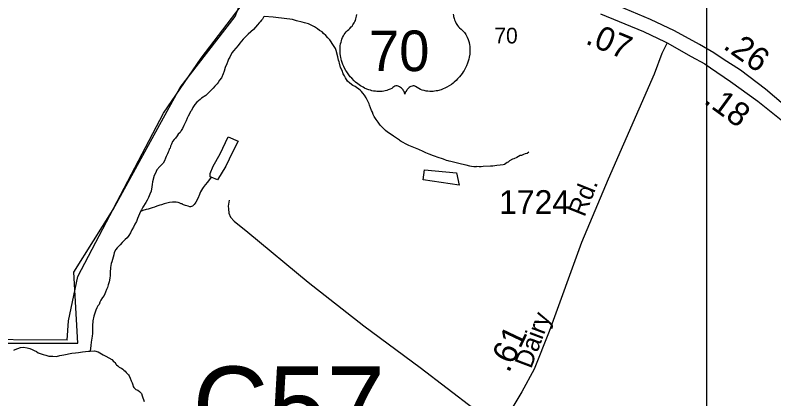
# Model space of a CAD drawing. Extents: x 2206922 to 2357709, y 510027 to 673830.
# Drawn here: x 2325457 to 2329429, y 578180 to 580187 of the extents above; entities that cross this region are included whole.
import ezdxf

# ---------------------------------------------------------------- set-up
doc = ezdxf.new("R2010")
doc.units = 0
for name, color, linetype in [('Exist Boundary Political Urban Extension UEB', 7, 'Continuous'), ('Exist Hydrographic Creek Single Shore', 7, 'Continuous'), ('Exist Hydrographic Misc Water Feature', 7, 'Continuous'), ('Exist Road Non-System Type 51', 7, 'Continuous'), ('Exist Road Primary US Divided Attributed', 7, 'Continuous'), ('Exist Road Primary US Label', 7, 'Continuous'), ('Exist Road Primary US Mileage Tenths English Label', 7, 'Continuous'), ('Exist Road Primary US Shield CELL', 7, 'Continuous'), ('Exist Road Primary US Shield Number Label', 7, 'Continuous'), ('Exist Road Secondary Mileage Hundredths English Label', 7, 'Continuous'), ('Exist Road Secondary Structure Culvert Number Label', 7, 'Continuous'), ('Exist Road Secondary Type 51 Attributed', 7, 'Continuous'), ('Exist Road Secondary Type 51 Label', 7, 'Continuous'), ('Exist Road Secondary Type 51 Number Label', 7, 'Continuous'), ('Map Preparation Inset Cut Line', 7, 'Continuous')]:
    doc.layers.add(name, color=color, linetype=linetype)

msp = doc.modelspace()

# ---------------------------------------------------------------- linework, layer by layer
at = {"layer": 'Exist Boundary Political Urban Extension UEB'}
msp.add_lwpolyline([(2324978.5, 578518.4), (2325229.3, 578471.3), (2325599.8, 578471.3), (2325785.1, 578471.3), (2325764.5, 578841.8), (2325970.3, 579171.1), (2326320.3, 579809.2), (2326608.5, 580179.7), (2326711.4, 580447.2), (2326814.3, 580632.5), (2326892.6, 580781.2)], dxfattribs=at)
at = {"layer": 'Exist Hydrographic Creek Single Shore'}
for points in [[(2325729.4, 578486.2), (2325736.4, 578588.2), (2325784.4, 578819.8), (2326233.5, 579674.8), (2326430.5, 579961.7), (2326635.6, 580229.3), (2326724.6, 580505.2), (2326789.6, 580606.3), (2326950.1, 580730.3), (2327023.3, 580796.6), (2327047.3, 580853.8), (2327071.3, 580953.4), (2327121.6, 581112), (2327173.1, 581241.3), (2327281.5, 581394.1), (2327345.5, 581554.2), (2327452.5, 581670.1), (2327659.6, 581822.8), (2327990.5, 582010.1), (2328311.5, 582354.5), (2328534.5, 582530.9), (2328673.6, 582776.1), (2328673.6, 582831.9)], [(2325729.4, 578486.2), (2325163.5, 578489.6), (2324971.4, 578521.2), (2324753.4, 578633.9), (2324636.5, 578717.7), (2324341.4, 579020.8), (2324096.4, 579329.2), (2324054.4, 579386.6), (2323776.5, 579647.7), (2323592.4, 579765), (2323383.4, 579828.7), (2323183.5, 579827.3), (2322958.4, 579782.1), (2322617.4, 579761.7), (2322284.4, 579807.4), (2321999.3, 579897.6), (2321715.3, 580017.4), (2321497.4, 580172.6), (2321405.3, 580205), (2321212.3, 580328.5), (2320943.3, 580534.2), (2320298.4, 580895.4)]]:
    msp.add_lwpolyline(points, dxfattribs=at)
at = {"layer": 'Exist Hydrographic Misc Water Feature'}
for points in [[(2326760, 580180.7), (2326758, 580176.5), (2326752, 580166.5), (2326746.5, 580160.4), (2326739.9, 580152.5), (2326734.4, 580146.4), (2326726.2, 580136.3), (2326704.9, 580111.9), (2326690.9, 580099.8), (2326677, 580087.7), (2326663, 580073.6), (2326651.4, 580061.6), (2326633.5, 580041.2), (2326623.9, 580029.2), (2326611.8, 580015.2), (2326600.1, 580000.8), (2326592.5, 579991), (2326584.1, 579976.8), (2326580.4, 579966.9), (2326574.5, 579956.8), (2326570.6, 579946.8), (2326564.8, 579932.7), (2326556.8, 579912.8), (2326551.3, 579894.6), (2326545.5, 579880.4), (2326537.5, 579860.1), (2326527.5, 579846.2), (2326519.9, 579834), (2326514, 579828), (2326502.1, 579816), (2326494.5, 579805.8), (2326486.3, 579797.7), (2326476.6, 579787.8), (2326464.3, 579775.8), (2326454.9, 579767.5), (2326432.6, 579753.4), (2326425, 579745.3), (2326409, 579731.1), (2326397.1, 579719), (2326387, 579704.7), (2326379.5, 579688.9), (2326375.4, 579682.6), (2326369.8, 579670.4), (2326363.7, 579658.4), (2326357.7, 579648.4), (2326352, 579634.6), (2326346.2, 579620.5), (2326340.3, 579610.4), (2326332.5, 579594.1), (2326326.8, 579584.5), (2326320.8, 579574), (2326311, 579564.1), (2326305, 579556.1), (2326297.4, 579543.9), (2326289.2, 579535.8), (2326281.2, 579525.6), (2326275.5, 579511.5), (2326271.2, 579501.6), (2326269.5, 579491.7), (2326264, 579485.6), (2326261.8, 579477.4), (2326257.9, 579469.5), (2326254, 579461.6), (2326248.2, 579447.5), (2326244.3, 579439.5), (2326238.2, 579425.5), (2326232.4, 579413.4), (2326220.5, 579401.3), (2326215, 579395.3), (2326199, 579377), (2326191.2, 579360.7), (2326185.1, 579348.7), (2326175.6, 579314.8), (2326173.8, 579300.9), (2326172.1, 579288.6), (2326168.5, 579266.9), (2326162.3, 579250.7), (2326154.7, 579232.4), (2326149, 579218.7), (2326141, 579206.5), (2326125, 579182.1), (2326119.2, 579168), (2326113.3, 579160)], [(2326930, 580158.3), (2326909.9, 580164.2), (2326822, 580175.4), (2326807.8, 580177.1), (2326760, 580180.7)], [(2328147.2, 579470), (2328137.2, 579463.7), (2328127.1, 579461.6), (2328118.7, 579457.6), (2328107.4, 579453.6), (2328101.5, 579453.3), (2328083.2, 579443), (2328067.2, 579434.9), (2328061.5, 579432.9), (2328045.7, 579424.8), (2328037.5, 579418.7), (2328033.8, 579416.9), (2328025.8, 579410.7), (2328019.7, 579406.4), (2328011.7, 579404.3), (2327995.7, 579402.3), (2327979.5, 579400.2), (2327957.9, 579397.8), (2327946, 579397.6), (2327907.7, 579395.3), (2327896, 579393.4), (2327889.9, 579393.1), (2327886.2, 579393.2), (2327874.1, 579395), (2327870, 579392.8), (2327864, 579392.9), (2327858.1, 579393), (2327846, 579394.8), (2327837.8, 579396.4), (2327817.5, 579402.3), (2327809.7, 579404.3), (2327787.7, 579410), (2327737.9, 579421.6), (2327729.7, 579423.3), (2327723.6, 579425.4), (2327715.4, 579427.4), (2327699.4, 579433.1), (2327689.3, 579437), (2327677.2, 579440.8), (2327647.5, 579450.6), (2327625.3, 579460.4), (2327607.1, 579466), (2327593.2, 579473.8), (2327571, 579483.6), (2327518.9, 579505.3), (2327510.5, 579508.9), (2327478.7, 579526.7), (2327473, 579530.4), (2327468.7, 579532.7), (2327448.8, 579546.2), (2327438.5, 579554.2), (2327420.1, 579565.9), (2327406.1, 579575.8), (2327395.9, 579583.8), (2327367.8, 579611.5), (2327357.8, 579627.2), (2327347.7, 579641.3), (2327337.2, 579657.1), (2327331.1, 579666.9), (2327327.2, 579678.9), (2327322.9, 579688.9), (2327312.6, 579716.7), (2327310.6, 579722.7), (2327300.8, 579744.5), (2327294.2, 579754.4), (2327286, 579768.6), (2327277.8, 579778.4), (2327270.2, 579788.4), (2327263.8, 579794.2), (2327237.8, 579814), (2327225.7, 579819.9), (2327209.3, 579831.6), (2327197.4, 579841.6), (2327191.5, 579851.4), (2327187.2, 579859.3), (2327181.2, 579869.1), (2327175.1, 579881), (2327168.9, 579896.9), (2327160.9, 579913.1), (2327154.5, 579936.8), (2327152.7, 579942.8), (2327150.2, 579950.9), (2327148, 579960.9), (2327145.9, 579968.9), (2327137.5, 580002.6), (2327133.6, 580012.5), (2327127.7, 580022.8), (2327123.6, 580028.7), (2327105.1, 580058.6), (2327094.9, 580068.3), (2327082.8, 580080.2), (2327070.7, 580091.7), (2327064.9, 580099.9), (2327050.8, 580107.7), (2327040.7, 580115.7), (2327024.5, 580125.5), (2326992.4, 580141.2), (2326972.5, 580146.7), (2326960.4, 580150.9), (2326930, 580158.3)], [(2326483.2, 579339.9), (2326477.3, 579342.1), (2326478.9, 579358), (2326494.3, 579396.2), (2326530, 579462.3), (2326573, 579550.6), (2326625.3, 579527.4), (2326595.6, 579471), (2326560.7, 579396.8), (2326517, 579326.3), (2326483.2, 579339.9)], [(2327592.7, 579325.9), (2327600.1, 579378.2), (2327768.3, 579361.9), (2327781, 579297.9), (2327592.7, 579325.9)], [(2326483.2, 579339.9), (2326463.5, 579313.7), (2326451.4, 579299.7), (2326442, 579285.7), (2326437.9, 579279.4), (2326428, 579263.5), (2326426, 579259.3), (2326422.3, 579249.3), (2326412.7, 579227.3), (2326402.8, 579209.3), (2326398.7, 579203), (2326394.8, 579197.1), (2326388.7, 579191.1), (2326385.2, 579187.2), (2326374.9, 579185.1), (2326371, 579184.8), (2326363, 579186.9), (2326348.7, 579190.6), (2326339.3, 579194.5), (2326334.8, 579196.4), (2326330.9, 579200.3), (2326326.5, 579200.5), (2326316.5, 579204.4), (2326311, 579206.1), (2326300.7, 579208), (2326292.5, 579208), (2326280.6, 579207.8), (2326264.8, 579207.7), (2326236.7, 579199.4), (2326222.8, 579195.4), (2326214.8, 579193.3), (2326199, 579187.2), (2326186.7, 579183), (2326175, 579178.7), (2326163.3, 579174.7), (2326153.3, 579172.6), (2326143, 579170.5), (2326125, 579164.3), (2326113.3, 579160)], [(2326113.3, 579160), (2326107.6, 579148.3), (2326097.5, 579123.8), (2326092, 579108), (2326084, 579093.8), (2326076.2, 579077.5), (2326068.4, 579063.8), (2326060.6, 579047.5), (2326052.8, 579033.7), (2326043, 579021.3), (2326032.7, 579013.5), (2326017.3, 578997.2), (2326007.3, 578985), (2325991.5, 578969.1), (2325983.7, 578960.9), (2325975.9, 578944.6), (2325973.4, 578932.8), (2325969.8, 578920.8), (2325962.4, 578896.8), (2325960.1, 578888.6), (2325956.4, 578866.4), (2325955.2, 578840.7), (2325955, 578824.5), (2325953.1, 578810.6), (2325949.3, 578792.5), (2325943.5, 578776.3), (2325940, 578762.3), (2325935.7, 578752.4), (2325930, 578738.2), (2325922.4, 578720.3), (2325914.4, 578710.2), (2325906.4, 578695.9), (2325900.4, 578685.9), (2325896.8, 578673.9), (2325890.8, 578665.8), (2325884.9, 578655.8), (2325879.1, 578643.7), (2325875.2, 578633.8), (2325869.5, 578611.9), (2325863.7, 578587.6), (2325861.9, 578561.5), (2325862.1, 578551.8), (2325862.5, 578541.6), (2325862.3, 578527.8), (2325862.1, 578521.7), (2325860.7, 578507.8), (2325854.9, 578475.8), (2325853.1, 578459.5), (2325849.4, 578429.6)], [(2325449.5, 578433.4), (2325457.5, 578437.5), (2325471.3, 578443.5), (2325485.2, 578447.9), (2325501.2, 578449.9), (2325519.3, 578446), (2325533.6, 578442.2), (2325545.7, 578438.4), (2325557.4, 578432.5), (2325569.7, 578426.7), (2325577.5, 578420.6), (2325603.5, 578411), (2325617.9, 578407.3), (2325633.7, 578403.2), (2325653.8, 578403.5), (2325673.9, 578401.7), (2325691.5, 578405.9), (2325711.8, 578410.1), (2325753.6, 578418.5), (2325773.5, 578420.8), (2325789.5, 578422.8), (2325809.4, 578425.1), (2325841.2, 578429.6), (2325849.4, 578429.6)], [(2325849.4, 578429.6), (2325873.2, 578430.1), (2325891.2, 578426.1), (2325901.3, 578420.1), (2325917.5, 578410.4), (2325931.6, 578402.6), (2325947.6, 578394.9), (2325963.8, 578384.8), (2325974.3, 578373.1), (2325980, 578369), (2325983.7, 578361.1), (2325988.2, 578357.2), (2325994, 578353.1), (2326002.4, 578345.4), (2326008.5, 578341.2), (2326014, 578339.5), (2326020.2, 578335.4), (2326026.1, 578329.6), (2326032.3, 578323.8), (2326038.4, 578317.6), (2326044.4, 578311.9), (2326050.5, 578306), (2326054.6, 578299.8), (2326058.8, 578287.8), (2326064.9, 578273.9), (2326069.2, 578263.9), (2326071.1, 578257.9), (2326073.1, 578252.4), (2326075.2, 578244), (2326079.3, 578238.1), (2326085.2, 578232.3), (2326089.5, 578228.4), (2326093.4, 578226.2), (2326099.6, 578224.5), (2326107.6, 578218.4), (2326111.4, 578214.6), (2326117.8, 578206.7), (2326121.9, 578194.8), (2326132.2, 578164.9)]]:
    msp.add_lwpolyline(points, dxfattribs=at)
at = {"layer": 'Exist Road Non-System Type 51'}
msp.add_lwpolyline([(2326578.3, 579218.8), (2326571.5, 579187.3), (2326573.8, 579173.8), (2326576, 579151.2), (2326585, 579131), (2326603, 579108.4), (2326675.1, 579052.1), (2326990.3, 578790.7), (2327283.1, 578560.9), (2327576.9, 578343.5), (2327860.6, 578127.2), (2327928.2, 578070.9), (2327990.3, 578019.8)], dxfattribs=at)
at = {"layer": 'Exist Road Primary US Divided Attributed'}
for points in [[(2329688.7, 579538.2), (2329625.5, 579595.6), (2329513.8, 579690.1), (2329385, 579800.1), (2329254.5, 579899.8), (2329162.9, 579956.4), (2329114.1, 579990.7), (2329040.1, 580034), (2328908.3, 580104.5), (2328783.8, 580164.1), (2328551.1, 580261.6)], [(2328522.3, 580193.5), (2328745.9, 580100.9), (2328859.6, 580048.5), (2328869.9, 580043.2)], [(2328869.9, 580043.2), (2328996.8, 579970.8), (2329067.2, 579932.9), (2329097.9, 579911.2), (2329202.6, 579840.8), (2329345.5, 579736.5), (2329476.1, 579631.7), (2329583.8, 579539.4), (2329649.8, 579481)]]:
    msp.add_lwpolyline(points, dxfattribs=at)
at = {"layer": 'Exist Road Primary US Shield CELL'}
msp.add_lwpolyline([(2327750.8, 580191.8), (2327751.3, 580186.3), (2327752.3, 580180.6), (2327753.2, 580175.6), (2327754.8, 580169.4), (2327757.1, 580162.3), (2327759.9, 580155.4), (2327765.7, 580144.2), (2327773.3, 580132.8), (2327778.7, 580126.4), (2327784, 580121), (2327791.9, 580114.3), (2327796.2, 580110.5), (2327801.2, 580105.5), (2327809.2, 580096.2), (2327812.5, 580091.8), (2327815.8, 580086.8), (2327818.8, 580081.7), (2327821.9, 580076.3), (2327824.3, 580071.5), (2327828.8, 580060.5), (2327832.1, 580049.8), (2327833.6, 580044.1), (2327836, 580031.5), (2327837, 580025.3), (2327837.9, 580013), (2327838, 579998.1), (2327836.8, 579983.9), (2327834.2, 579967.5), (2327832, 579957.6), (2327828.6, 579946.1), (2327825.3, 579936.2), (2327819.4, 579921.5), (2327814.2, 579910.8), (2327807.5, 579898.4), (2327802.9, 579890.9), (2327797.5, 579882.8), (2327790.7, 579873.5), (2327782.8, 579863.7), (2327773.3, 579853.2), (2327765.6, 579845.6), (2327755.6, 579836.6), (2327749.5, 579831.6), (2327740.9, 579825.1), (2327729, 579817.2), (2327717.3, 579810.4), (2327707.4, 579805.3), (2327698.6, 579801.5), (2327687.2, 579797.2), (2327668.2, 579791.9), (2327661.3, 579790.5), (2327653.1, 579789.3), (2327645.4, 579788.5), (2327638, 579788.1), (2327627.9, 579788.1), (2327618, 579788.8), (2327608.6, 579790.2), (2327598.8, 579792.2), (2327588.5, 579795.3), (2327579.2, 579798.9), (2327569.8, 579803.6), (2327553.9, 579813.6), (2327549.3, 579816), (2327546.7, 579816.7), (2327540.6, 579817), (2327534.8, 579815.8), (2327528.9, 579813.4), (2327525.3, 579811.5), (2327520.6, 579808.4), (2327516.9, 579805.5), (2327512.5, 579801.4), (2327509.5, 579797.9), (2327507.1, 579795.1), (2327502.7, 579788.1), (2327501.1, 579784.7), (2327499.4, 579780.4), (2327497.9, 579774), (2327495.9, 579782), (2327493.6, 579787.4), (2327490.8, 579791.9), (2327488, 579796), (2327483.5, 579801.1), (2327479.5, 579805), (2327474.6, 579808.9), (2327469.4, 579812.1), (2327465.3, 579814.2), (2327461.5, 579815.6), (2327456.9, 579816.8), (2327453.1, 579817.1), (2327450, 579817), (2327445.7, 579816), (2327439.9, 579811.8), (2327434.4, 579808), (2327428.4, 579804.3), (2327421.2, 579800.5), (2327416, 579798.1), (2327409.7, 579795.7), (2327402.5, 579793.2), (2327394.6, 579791.2), (2327386.4, 579789.6), (2327379.3, 579788.4), (2327371.6, 579787.7), (2327364.7, 579787.5), (2327357.5, 579787.6), (2327350.7, 579788.1), (2327342.9, 579788.8), (2327333.2, 579790.3), (2327325.1, 579792.1), (2327316.6, 579794.4), (2327307.9, 579797.1), (2327298.6, 579800.7), (2327286.9, 579805.8), (2327278.7, 579809.9), (2327265.9, 579817.3), (2327250.9, 579827.7), (2327239.5, 579836.9), (2327231.2, 579844.4), (2327219, 579856.9), (2327211.8, 579865), (2327200.5, 579879.6), (2327193.3, 579890.2), (2327188.6, 579897.9), (2327181.8, 579910.4), (2327178, 579918.2), (2327173.2, 579929.6), (2327169.3, 579940), (2327166.2, 579949.9), (2327164.4, 579956.2), (2327162, 579967.2), (2327160.5, 579975.1), (2327159.1, 579985.8), (2327158.3, 579997.1), (2327158.1, 580007.5), (2327158.4, 580016.2), (2327159.4, 580026.3), (2327161.1, 580037), (2327163.2, 580046.2), (2327165, 580052.8), (2327167.7, 580060.8), (2327171.4, 580069.7), (2327175.6, 580078.2), (2327179.7, 580085.3), (2327184.8, 580092.9), (2327189.8, 580099.4), (2327196.3, 580106.5), (2327203.2, 580113), (2327209.4, 580118.1), (2327216.9, 580125.4), (2327220.8, 580129.8), (2327225.4, 580136), (2327229.2, 580141.7), (2327232.1, 580146.8), (2327236, 580154.3), (2327238.4, 580159.9), (2327241.3, 580168.6), (2327242.8, 580174.7), (2327244.3, 580182.5), (2327245.3, 580189.9)], dxfattribs=at)
at = {"layer": 'Exist Road Secondary Type 51 Attributed'}
msp.add_lwpolyline([(2328869.9, 580043.2), (2328843.5, 579986.8), (2328801.8, 579877.9), (2328562, 579329.2), (2328422.4, 578998), (2328253.6, 578531.6), (2328174.7, 578335.6), (2328109.4, 578216.2), (2327990.3, 578019.8), (2327971.2, 577990), (2327791.9, 577707), (2327688.4, 577538), (2327683.1, 577515.5), (2327689.1, 577497.4), (2327713.1, 577477.9), (2327800.2, 577417.8), (2327890.3, 577356.2), (2327999.9, 577278.1)], dxfattribs=at)
at = {"layer": 'Map Preparation Inset Cut Line'}
for p, q in [((2329076.9, 581155.7), (2329076.9, 580066.5)), ((2329076.9, 580066.5), (2329076.9, 579988.7)), ((2329076.9, 579988.7), (2329076.9, 579962.9)), ((2329076.9, 579962.9), (2329076.9, 579937.1)), ((2329076.9, 579937.1), (2329076.9, 579858.1)), ((2329076.9, 579858.1), (2329076.9, 575298.3))]:
    msp.add_line(p, q, dxfattribs=at)

# ---------------------------------------------------------------- texts
at = {"layer": 'Exist Road Primary US Label'}
msp.add_text('70', height=82.02, dxfattribs=at).set_placement((2327966.1, 580039.2))
at = {"layer": 'Exist Road Primary US Mileage Tenths English Label'}
for s, rotation, p in [('.07', 337.4842, (2328437.5, 580040.1)), ('.26', 324.8498, (2329158.3, 580016)), ('.18', 323.8929, (2329057.8, 579730.7))]:
    msp.add_text(s, height=125, rotation=rotation, dxfattribs=at).set_placement(p)
at = {"layer": 'Exist Road Primary US Shield Number Label'}
msp.add_text('70', height=212.5, dxfattribs=at).set_placement((2327309.8, 579894.4))
at = {"layer": 'Exist Road Secondary Mileage Hundredths English Label'}
msp.add_text('.61', height=125, rotation=64.672, dxfattribs=at).set_placement((2328041.3, 578311.9))
at = {"layer": 'Exist Road Secondary Structure Culvert Number Label'}
msp.add_text('C57', height=410.1, dxfattribs=at).set_placement((2326386.5, 577938.7))
at = {"layer": 'Exist Road Secondary Type 51 Label'}
for s, rotation, p in [('Rd.', 68.3007, (2328437.7, 579127.3)), ('Dairy', 69.2787, (2328158.1, 578333.2))]:
    msp.add_text(s, height=95, rotation=rotation, dxfattribs=at).set_placement(p)
at = {"layer": 'Exist Road Secondary Type 51 Number Label'}
msp.add_text('1724', height=125, dxfattribs=at).set_placement((2327990.6, 579146.4))

doc.saveas('drawing.dxf')
